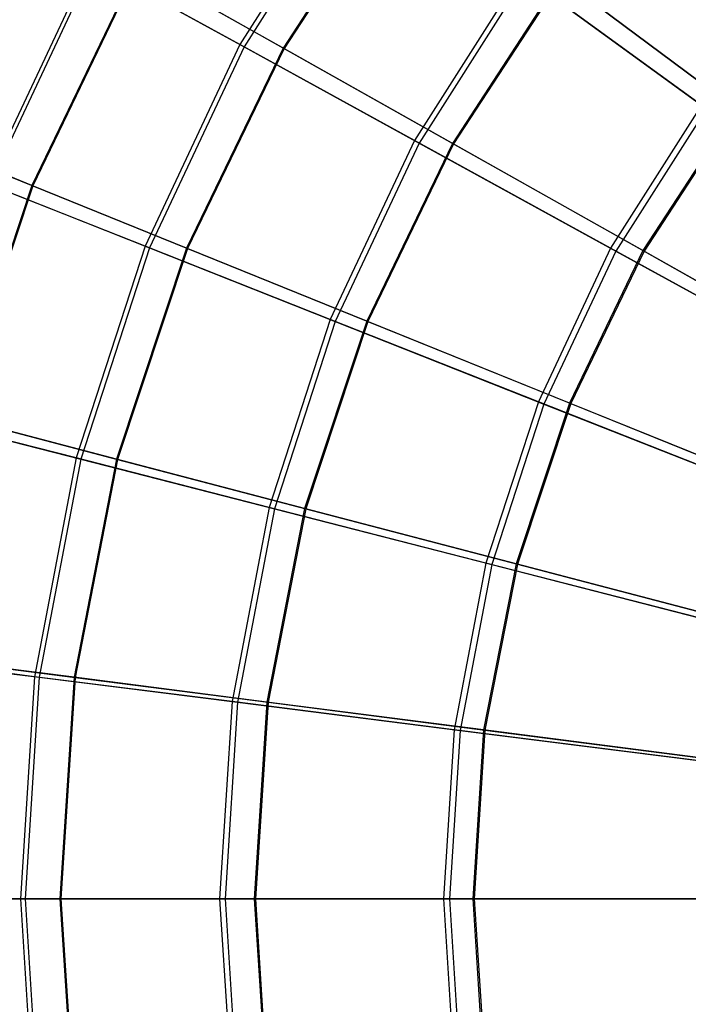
# Model space of a CAD drawing. Extents: x 0.2 to 40.1, y -6.7 to 6.7.
# Tile 341 of 516: x 27.1 to 28.1, y -3.6 to -2.2. Entities that reach past the tile are written whole.
import ezdxf

# ---------------------------------------------------------------- set-up
doc = ezdxf.new("R2010")
doc.units = 0
doc.header["$MEASUREMENT"] = 0
doc.layers.get('0').update_dxf_attribs({"color": 13, "linetype": 'CONTINUOUS'})

# ---------------------------------------------------------------- blocks, each defined once
blk = doc.blocks.new('SNOWBALL_XIV_PM3_STL')
at = {"color": 0}
for p, q in [((27.6152, -1.9551, 14.8795), (27.447, -2.2201, 14.8795)), ((27.6152, -1.9551, 14.8795), (27.447, -2.2201, 14.8795)), ((27.6206, -1.959, 18.9655), (27.4529, -2.2233, 18.9655)), ((27.6206, -1.959, 18.9655), (27.4529, -2.2233, 18.9655)), ((27.6787, -1.9625, 14.9159), (27.5078, -2.2249, 14.9159)), ((27.6787, -1.9625, 14.9159), (27.5078, -2.2249, 14.9159)), ((27.6798, -1.9634, 18.9276), (27.5091, -2.2257, 18.9276)), ((27.6798, -1.9634, 18.9276), (27.5091, -2.2257, 18.9276)), ((27.2358, -2.104, 15.2035), (27.0892, -2.4154, 15.2035)), ((27.2358, -2.104, 15.2035), (27.0892, -2.4154, 15.2035)), ((27.2407, -2.1067, 18.6423), (27.0945, -2.4174, 18.6423)), ((27.2407, -2.1067, 18.6423), (27.0945, -2.4174, 18.6423)), ((27.447, -2.2201, 14.8795), (27.2358, -2.104, 15.2035)), ((27.447, -2.2201, 14.8795), (27.2358, -2.104, 15.2035)), ((27.2407, -2.1067, 18.6423), (27.4529, -2.2233, 18.9655)), ((27.2407, -2.1067, 18.6423), (27.4529, -2.2233, 18.9655)), ((27.3028, -2.1095, 15.2344), (27.1539, -2.4188, 15.2344)), ((27.3028, -2.1095, 15.2344), (27.1539, -2.4188, 15.2344)), ((27.3039, -2.1101, 18.6092), (27.155, -2.4193, 18.6092)), ((27.3039, -2.1101, 18.6092), (27.155, -2.4193, 18.6092)), ((27.5078, -2.2249, 14.9159), (27.3028, -2.1095, 15.2344)), ((27.5078, -2.2249, 14.9159), (27.3028, -2.1095, 15.2344)), ((27.3039, -2.1101, 18.6092), (27.5091, -2.2257, 18.9276)), ((27.3039, -2.1101, 18.6092), (27.5091, -2.2257, 18.9276)), ((27.8421, -2.12, 14.5889), (27.6928, -2.3553, 14.5889)), ((27.8421, -2.12, 14.5889), (27.6928, -2.3553, 14.5889)), ((28.0973, -2.3054, 14.3367), (27.8421, -2.12, 14.5889)), ((28.0973, -2.3054, 14.3367), (27.8421, -2.12, 14.5889)), ((27.8483, -2.1245, 19.2551), (27.6995, -2.3589, 19.2551)), ((27.8483, -2.1245, 19.2551), (27.6995, -2.3589, 19.2551)), ((27.8981, -2.1262, 14.6297), (27.7464, -2.3593, 14.6297)), ((27.8981, -2.1262, 14.6297), (27.7464, -2.3593, 14.6297)), ((27.8994, -2.1273, 19.2135), (27.7479, -2.3601, 19.2135)), ((27.8994, -2.1273, 19.2135), (27.7479, -2.3601, 19.2135)), ((27.8483, -2.1245, 19.2551), (28.1042, -2.3104, 19.5064)), ((27.8483, -2.1245, 19.2551), (28.1042, -2.3104, 19.5064)), ((28.1448, -2.3104, 14.3807), (27.8981, -2.1262, 14.6297)), ((28.1448, -2.3104, 14.3807), (27.8981, -2.1262, 14.6297)), ((27.8994, -2.1273, 19.2135), (28.1463, -2.3115, 19.4623)), ((27.8994, -2.1273, 19.2135), (28.1463, -2.3115, 19.4623)), ((27.447, -2.2201, 14.8795), (27.3134, -2.5041, 14.8795)), ((27.447, -2.2201, 14.8795), (27.3134, -2.5041, 14.8795)), ((27.6928, -2.3553, 14.5889), (27.447, -2.2201, 14.8795)), ((27.6928, -2.3553, 14.5889), (27.447, -2.2201, 14.8795)), ((27.4529, -2.2233, 18.9655), (27.3196, -2.5066, 18.9655)), ((27.4529, -2.2233, 18.9655), (27.3196, -2.5066, 18.9655)), ((27.5078, -2.2249, 14.9159), (27.3719, -2.5071, 14.9159)), ((27.5078, -2.2249, 14.9159), (27.3719, -2.5071, 14.9159)), ((27.5091, -2.2257, 18.9276), (27.3733, -2.5076, 18.9276)), ((27.5091, -2.2257, 18.9276), (27.3733, -2.5076, 18.9276)), ((27.4529, -2.2233, 18.9655), (27.6995, -2.3589, 19.2551)), ((27.4529, -2.2233, 18.9655), (27.6995, -2.3589, 19.2551)), ((27.7464, -2.3593, 14.6297), (27.5078, -2.2249, 14.9159)), ((27.7464, -2.3593, 14.6297), (27.5078, -2.2249, 14.9159)), ((27.5091, -2.2257, 18.9276), (27.7479, -2.3601, 19.2135)), ((27.5091, -2.2257, 18.9276), (27.7479, -2.3601, 19.2135)), ((28.0973, -2.3054, 14.3367), (27.9692, -2.5072, 14.3367)), ((28.0973, -2.3054, 14.3367), (27.9692, -2.5072, 14.3367)), ((28.1042, -2.3104, 19.5064), (27.9767, -2.5113, 19.5064)), ((28.1042, -2.3104, 19.5064), (27.9767, -2.5113, 19.5064)), ((28.1448, -2.3104, 14.3807), (28.0147, -2.5104, 14.3807)), ((28.1448, -2.3104, 14.3807), (28.0147, -2.5104, 14.3807)), ((28.1463, -2.3115, 19.4623), (28.0163, -2.5113, 19.4623)), ((28.1463, -2.3115, 19.4623), (28.0163, -2.5113, 19.4623)), ((27.1539, -2.4188, 15.2344), (26.9751, -2.3464, 15.5803)), ((27.1539, -2.4188, 15.2344), (26.9751, -2.3464, 15.5803)), ((26.976, -2.3468, 18.2634), (27.155, -2.4193, 18.6092)), ((26.976, -2.3468, 18.2634), (27.155, -2.4193, 18.6092)), ((27.6928, -2.3553, 14.5889), (27.5742, -2.6074, 14.5889)), ((27.6928, -2.3553, 14.5889), (27.5742, -2.6074, 14.5889)), ((27.6995, -2.3589, 19.2551), (27.5813, -2.6102, 19.2551)), ((27.6995, -2.3589, 19.2551), (27.5813, -2.6102, 19.2551)), ((27.9692, -2.5072, 14.3367), (27.6928, -2.3553, 14.5889)), ((27.9692, -2.5072, 14.3367), (27.6928, -2.3553, 14.5889)), ((27.6995, -2.3589, 19.2551), (27.9767, -2.5113, 19.5064)), ((27.6995, -2.3589, 19.2551), (27.9767, -2.5113, 19.5064)), ((27.7464, -2.3593, 14.6297), (27.6257, -2.6098, 14.6297)), ((27.7464, -2.3593, 14.6297), (27.6257, -2.6098, 14.6297)), ((27.7479, -2.3601, 19.2135), (27.6273, -2.6105, 19.2135)), ((27.7479, -2.3601, 19.2135), (27.6273, -2.6105, 19.2135)), ((28.0147, -2.5104, 14.3807), (27.7464, -2.3593, 14.6297)), ((28.0147, -2.5104, 14.3807), (27.7464, -2.3593, 14.6297)), ((27.7479, -2.3601, 19.2135), (28.0163, -2.5113, 19.4623)), ((27.7479, -2.3601, 19.2135), (28.0163, -2.5113, 19.4623)), ((27.1539, -2.4188, 15.2344), (27.0457, -2.7446, 15.2344)), ((27.1539, -2.4188, 15.2344), (27.0457, -2.7446, 15.2344)), ((27.155, -2.4193, 18.6092), (27.0469, -2.7449, 18.6092)), ((27.155, -2.4193, 18.6092), (27.0469, -2.7449, 18.6092)), ((27.3134, -2.5041, 14.8795), (27.0892, -2.4154, 15.2035)), ((27.3134, -2.5041, 14.8795), (27.0892, -2.4154, 15.2035)), ((27.0945, -2.4174, 18.6423), (27.3196, -2.5066, 18.9655)), ((27.0945, -2.4174, 18.6423), (27.3196, -2.5066, 18.9655)), ((27.3719, -2.5071, 14.9159), (27.1539, -2.4188, 15.2344)), ((27.3719, -2.5071, 14.9159), (27.1539, -2.4188, 15.2344)), ((27.155, -2.4193, 18.6092), (27.3733, -2.5076, 18.9276)), ((27.155, -2.4193, 18.6092), (27.3733, -2.5076, 18.9276)), ((27.3134, -2.5041, 14.8795), (27.2164, -2.8026, 14.8795)), ((27.3134, -2.5041, 14.8795), (27.2164, -2.8026, 14.8795)), ((27.3196, -2.5066, 18.9655), (27.2229, -2.8043, 18.9655)), ((27.3196, -2.5066, 18.9655), (27.2229, -2.8043, 18.9655)), ((27.3719, -2.5071, 14.9159), (27.2733, -2.8043, 14.9159)), ((27.3719, -2.5071, 14.9159), (27.2733, -2.8043, 14.9159)), ((27.3733, -2.5076, 18.9276), (27.2747, -2.8047, 18.9276)), ((27.3733, -2.5076, 18.9276), (27.2747, -2.8047, 18.9276)), ((27.5742, -2.6074, 14.5889), (27.3134, -2.5041, 14.8795)), ((27.5742, -2.6074, 14.5889), (27.3134, -2.5041, 14.8795)), ((27.3196, -2.5066, 18.9655), (27.5813, -2.6102, 19.2551)), ((27.3196, -2.5066, 18.9655), (27.5813, -2.6102, 19.2551)), ((27.6257, -2.6098, 14.6297), (27.3719, -2.5071, 14.9159)), ((27.6257, -2.6098, 14.6297), (27.3719, -2.5071, 14.9159)), ((27.3733, -2.5076, 18.9276), (27.6273, -2.6105, 19.2135)), ((27.3733, -2.5076, 18.9276), (27.6273, -2.6105, 19.2135)), ((27.9692, -2.5072, 14.3367), (27.8674, -2.7235, 14.3367)), ((27.9692, -2.5072, 14.3367), (27.8674, -2.7235, 14.3367)), ((27.9767, -2.5113, 19.5064), (27.8753, -2.7266, 19.5064)), ((27.9767, -2.5113, 19.5064), (27.8753, -2.7266, 19.5064)), ((28.0147, -2.5104, 14.3807), (27.9111, -2.7254, 14.3807)), ((28.0147, -2.5104, 14.3807), (27.9111, -2.7254, 14.3807)), ((28.0163, -2.5113, 19.4623), (27.9129, -2.7261, 19.4623)), ((28.0163, -2.5113, 19.4623), (27.9129, -2.7261, 19.4623)), ((28.2716, -2.6734, 14.1268), (27.9692, -2.5072, 14.3367)), ((28.2716, -2.6734, 14.1268), (27.9692, -2.5072, 14.3367)), ((27.9767, -2.5113, 19.5064), (28.2796, -2.6778, 19.7151)), ((27.9767, -2.5113, 19.5064), (28.2796, -2.6778, 19.7151)), ((28.3083, -2.6758, 14.1727), (28.0147, -2.5104, 14.3807)), ((28.3083, -2.6758, 14.1727), (28.0147, -2.5104, 14.3807)), ((28.0163, -2.5113, 19.4623), (28.3101, -2.6768, 19.67)), ((28.0163, -2.5113, 19.4623), (28.3101, -2.6768, 19.67)), ((27.5742, -2.6074, 14.5889), (27.4881, -2.8724, 14.5889)), ((27.5742, -2.6074, 14.5889), (27.4881, -2.8724, 14.5889)), ((27.8674, -2.7235, 14.3367), (27.5742, -2.6074, 14.5889)), ((27.8674, -2.7235, 14.3367), (27.5742, -2.6074, 14.5889)), ((27.5813, -2.6102, 19.2551), (27.4955, -2.8743, 19.2551)), ((27.5813, -2.6102, 19.2551), (27.4955, -2.8743, 19.2551)), ((27.6257, -2.6098, 14.6297), (27.5381, -2.8737, 14.6297)), ((27.6257, -2.6098, 14.6297), (27.5381, -2.8737, 14.6297)), ((27.6273, -2.6105, 19.2135), (27.5398, -2.8742, 19.2135)), ((27.6273, -2.6105, 19.2135), (27.5398, -2.8742, 19.2135)), ((27.5813, -2.6102, 19.2551), (27.8753, -2.7266, 19.5064)), ((27.5813, -2.6102, 19.2551), (27.8753, -2.7266, 19.5064)), ((27.9111, -2.7254, 14.3807), (27.6257, -2.6098, 14.6297)), ((27.9111, -2.7254, 14.3807), (27.6257, -2.6098, 14.6297)), ((27.6273, -2.6105, 19.2135), (27.9129, -2.7261, 19.4623)), ((27.6273, -2.6105, 19.2135), (27.9129, -2.7261, 19.4623)), ((27.8674, -2.7235, 14.3367), (27.7936, -2.9508, 14.3367)), ((27.8674, -2.7235, 14.3367), (27.7936, -2.9508, 14.3367)), ((27.8753, -2.7266, 19.5064), (27.8018, -2.9529, 19.5064)), ((27.8753, -2.7266, 19.5064), (27.8018, -2.9529, 19.5064)), ((27.9111, -2.7254, 14.3807), (27.8359, -2.9518, 14.3807)), ((27.9111, -2.7254, 14.3807), (27.8359, -2.9518, 14.3807)), ((27.9129, -2.7261, 19.4623), (27.8378, -2.9523, 19.4623)), ((27.9129, -2.7261, 19.4623), (27.8378, -2.9523, 19.4623)), ((28.1883, -2.8505, 14.1268), (27.8674, -2.7235, 14.3367)), ((28.1883, -2.8505, 14.1268), (27.8674, -2.7235, 14.3367)), ((27.8753, -2.7266, 19.5064), (28.1968, -2.8539, 19.7151)), ((27.8753, -2.7266, 19.5064), (28.1968, -2.8539, 19.7151)), ((28.2235, -2.8518, 14.1727), (27.9111, -2.7254, 14.3807)), ((28.2235, -2.8518, 14.1727), (27.9111, -2.7254, 14.3807)), ((27.9129, -2.7261, 19.4623), (28.2254, -2.8526, 19.67)), ((27.9129, -2.7261, 19.4623), (28.2254, -2.8526, 19.67)), ((27.2164, -2.8026, 14.8795), (26.9829, -2.7427, 15.2035)), ((27.2164, -2.8026, 14.8795), (26.9829, -2.7427, 15.2035)), ((26.9883, -2.7441, 18.6423), (27.2229, -2.8043, 18.9655)), ((26.9883, -2.7441, 18.6423), (27.2229, -2.8043, 18.9655)), ((27.2733, -2.8043, 14.9159), (27.0457, -2.7446, 15.2344)), ((27.2733, -2.8043, 14.9159), (27.0457, -2.7446, 15.2344)), ((27.0469, -2.7449, 18.6092), (27.2747, -2.8047, 18.9276)), ((27.0469, -2.7449, 18.6092), (27.2747, -2.8047, 18.9276)), ((27.2164, -2.8026, 14.8795), (27.1576, -3.1109, 14.8795)), ((27.2164, -2.8026, 14.8795), (27.1576, -3.1109, 14.8795)), ((27.4881, -2.8724, 14.5889), (27.2164, -2.8026, 14.8795)), ((27.4881, -2.8724, 14.5889), (27.2164, -2.8026, 14.8795)), ((27.2229, -2.8043, 18.9655), (27.1642, -3.1118, 18.9655)), ((27.2229, -2.8043, 18.9655), (27.1642, -3.1118, 18.9655)), ((27.2733, -2.8043, 14.9159), (27.2134, -3.1117, 14.9159)), ((27.2733, -2.8043, 14.9159), (27.2134, -3.1117, 14.9159)), ((27.2747, -2.8047, 18.9276), (27.2149, -3.1119, 18.9276)), ((27.2747, -2.8047, 18.9276), (27.2149, -3.1119, 18.9276)), ((27.2229, -2.8043, 18.9655), (27.4955, -2.8743, 19.2551)), ((27.2229, -2.8043, 18.9655), (27.4955, -2.8743, 19.2551)), ((27.5381, -2.8737, 14.6297), (27.2733, -2.8043, 14.9159)), ((27.5381, -2.8737, 14.6297), (27.2733, -2.8043, 14.9159)), ((27.2747, -2.8047, 18.9276), (27.5398, -2.8742, 19.2135)), ((27.2747, -2.8047, 18.9276), (27.5398, -2.8742, 19.2135)), ((27.4881, -2.8724, 14.5889), (27.4359, -3.1461, 14.5889)), ((27.4881, -2.8724, 14.5889), (27.4359, -3.1461, 14.5889)), ((27.7936, -2.9508, 14.3367), (27.4881, -2.8724, 14.5889)), ((27.7936, -2.9508, 14.3367), (27.4881, -2.8724, 14.5889)), ((27.4955, -2.8743, 19.2551), (27.4435, -3.147, 19.2551)), ((27.4955, -2.8743, 19.2551), (27.4435, -3.147, 19.2551)), ((27.5381, -2.8737, 14.6297), (27.485, -3.1467, 14.6297)), ((27.5381, -2.8737, 14.6297), (27.485, -3.1467, 14.6297)), ((27.5398, -2.8742, 19.2135), (27.4866, -3.1469, 19.2135)), ((27.5398, -2.8742, 19.2135), (27.4866, -3.1469, 19.2135)), ((27.4955, -2.8743, 19.2551), (27.8018, -2.9529, 19.5064)), ((27.4955, -2.8743, 19.2551), (27.8018, -2.9529, 19.5064)), ((27.8359, -2.9518, 14.3807), (27.5381, -2.8737, 14.6297)), ((27.8359, -2.9518, 14.3807), (27.5381, -2.8737, 14.6297)), ((27.5398, -2.8742, 19.2135), (27.8378, -2.9523, 19.4623)), ((27.5398, -2.8742, 19.2135), (27.8378, -2.9523, 19.4623)), ((27.7936, -2.9508, 14.3367), (27.7488, -3.1856, 14.3367)), ((27.7936, -2.9508, 14.3367), (27.7488, -3.1856, 14.3367)), ((27.8018, -2.9529, 19.5064), (27.7572, -3.1867, 19.5064)), ((27.8018, -2.9529, 19.5064), (27.7572, -3.1867, 19.5064)), ((27.8359, -2.9518, 14.3807), (27.7903, -3.186, 14.3807)), ((27.8359, -2.9518, 14.3807), (27.7903, -3.186, 14.3807)), ((27.8378, -2.9523, 19.4623), (27.7922, -3.1863, 19.4623)), ((27.8378, -2.9523, 19.4623), (27.7922, -3.1863, 19.4623)), ((28.1278, -3.0366, 14.1268), (27.7936, -2.9508, 14.3367)), ((28.1278, -3.0366, 14.1268), (27.7936, -2.9508, 14.3367)), ((27.8018, -2.9529, 19.5064), (28.1367, -3.0389, 19.7151)), ((27.8018, -2.9529, 19.5064), (28.1367, -3.0389, 19.7151)), ((28.162, -3.0373, 14.1727), (27.8359, -2.9518, 14.3807)), ((28.162, -3.0373, 14.1727), (27.8359, -2.9518, 14.3807)), ((27.8378, -2.9523, 19.4623), (28.1639, -3.0378, 19.67)), ((27.8378, -2.9523, 19.4623), (28.1639, -3.0378, 19.67)), ((27.1576, -3.1109, 14.8795), (26.9184, -3.0807, 15.2035)), ((27.1576, -3.1109, 14.8795), (26.9184, -3.0807, 15.2035)), ((26.924, -3.0814, 18.6423), (27.1642, -3.1118, 18.9655)), ((26.924, -3.0814, 18.6423), (27.1642, -3.1118, 18.9655)), ((27.2134, -3.1117, 14.9159), (26.9801, -3.0816, 15.2344)), ((27.2134, -3.1117, 14.9159), (26.9801, -3.0816, 15.2344)), ((26.9813, -3.0817, 18.6092), (27.2149, -3.1119, 18.9276)), ((26.9813, -3.0817, 18.6092), (27.2149, -3.1119, 18.9276)), ((27.1576, -3.1109, 14.8795), (27.1379, -3.4242, 14.8795)), ((27.1576, -3.1109, 14.8795), (27.1379, -3.4242, 14.8795)), ((27.1642, -3.1118, 18.9655), (27.1446, -3.4242, 18.9655)), ((27.1642, -3.1118, 18.9655), (27.1446, -3.4242, 18.9655)), ((27.4359, -3.1461, 14.5889), (27.1576, -3.1109, 14.8795)), ((27.4359, -3.1461, 14.5889), (27.1576, -3.1109, 14.8795)), ((27.1642, -3.1118, 18.9655), (27.4435, -3.147, 19.2551)), ((27.1642, -3.1118, 18.9655), (27.4435, -3.147, 19.2551)), ((27.2134, -3.1117, 14.9159), (27.1933, -3.4242, 14.9159)), ((27.2134, -3.1117, 14.9159), (27.1933, -3.4242, 14.9159)), ((27.2149, -3.1119, 18.9276), (27.1948, -3.4242, 18.9276)), ((27.2149, -3.1119, 18.9276), (27.1948, -3.4242, 18.9276)), ((27.485, -3.1467, 14.6297), (27.2134, -3.1117, 14.9159)), ((27.485, -3.1467, 14.6297), (27.2134, -3.1117, 14.9159)), ((27.2149, -3.1119, 18.9276), (27.4866, -3.1469, 19.2135)), ((27.2149, -3.1119, 18.9276), (27.4866, -3.1469, 19.2135)), ((27.4359, -3.1461, 14.5889), (27.4184, -3.4242, 14.5889)), ((27.4359, -3.1461, 14.5889), (27.4184, -3.4242, 14.5889)), ((27.4435, -3.147, 19.2551), (27.426, -3.4242, 19.2551)), ((27.4435, -3.147, 19.2551), (27.426, -3.4242, 19.2551)), ((27.7488, -3.1856, 14.3367), (27.4359, -3.1461, 14.5889)), ((27.7488, -3.1856, 14.3367), (27.4359, -3.1461, 14.5889)), ((27.4435, -3.147, 19.2551), (27.7572, -3.1867, 19.5064)), ((27.4435, -3.147, 19.2551), (27.7572, -3.1867, 19.5064)), ((27.485, -3.1467, 14.6297), (27.4671, -3.4242, 14.6297)), ((27.485, -3.1467, 14.6297), (27.4671, -3.4242, 14.6297)), ((27.4866, -3.1469, 19.2135), (27.4688, -3.4242, 19.2135)), ((27.4866, -3.1469, 19.2135), (27.4688, -3.4242, 19.2135)), ((27.7903, -3.186, 14.3807), (27.485, -3.1467, 14.6297)), ((27.7903, -3.186, 14.3807), (27.485, -3.1467, 14.6297)), ((27.4866, -3.1469, 19.2135), (27.7922, -3.1863, 19.4623)), ((27.4866, -3.1469, 19.2135), (27.7922, -3.1863, 19.4623)), ((27.7488, -3.1856, 14.3367), (27.7338, -3.4242, 14.3367)), ((27.7488, -3.1856, 14.3367), (27.7338, -3.4242, 14.3367)), ((27.7572, -3.1867, 19.5064), (27.7423, -3.4242, 19.5064)), ((27.7572, -3.1867, 19.5064), (27.7423, -3.4242, 19.5064)), ((28.0911, -3.2289, 14.1268), (27.7488, -3.1856, 14.3367)), ((28.0911, -3.2289, 14.1268), (27.7488, -3.1856, 14.3367)), ((27.7572, -3.1867, 19.5064), (28.1002, -3.23, 19.7151)), ((27.7572, -3.1867, 19.5064), (28.1002, -3.23, 19.7151)), ((27.7903, -3.186, 14.3807), (27.775, -3.4242, 14.3807)), ((27.7903, -3.186, 14.3807), (27.775, -3.4242, 14.3807)), ((27.7922, -3.1863, 19.4623), (27.7769, -3.4242, 19.4623)), ((27.7922, -3.1863, 19.4623), (27.7769, -3.4242, 19.4623)), ((28.1246, -3.2291, 14.1727), (27.7903, -3.186, 14.3807)), ((28.1246, -3.2291, 14.1727), (27.7903, -3.186, 14.3807)), ((27.7922, -3.1863, 19.4623), (28.1266, -3.2294, 19.67)), ((27.7922, -3.1863, 19.4623), (28.1266, -3.2294, 19.67)), ((27.1379, -3.4242, 14.8795), (26.8968, -3.4242, 15.2035)), ((27.1379, -3.4242, 14.8795), (26.8968, -3.4242, 15.2035)), ((26.9024, -3.4242, 18.6423), (27.1446, -3.4242, 18.9655)), ((26.9024, -3.4242, 18.6423), (27.1446, -3.4242, 18.9655)), ((26.9581, -3.4242, 15.2344), (27.1933, -3.4242, 14.9159)), ((26.9581, -3.4242, 15.2344), (27.1933, -3.4242, 14.9159)), ((27.1948, -3.4242, 18.9276), (26.9593, -3.4242, 18.6092)), ((27.1948, -3.4242, 18.9276), (26.9593, -3.4242, 18.6092)), ((27.1379, -3.4242, 14.8795), (27.1576, -3.7374, 14.8795)), ((27.1379, -3.4242, 14.8795), (27.1576, -3.7374, 14.8795)), ((27.4184, -3.4242, 14.5889), (27.1379, -3.4242, 14.8795)), ((27.4184, -3.4242, 14.5889), (27.1379, -3.4242, 14.8795)), ((27.1446, -3.4242, 18.9655), (27.426, -3.4242, 19.2551)), ((27.1446, -3.4242, 18.9655), (27.1642, -3.7366, 18.9655)), ((27.1446, -3.4242, 18.9655), (27.426, -3.4242, 19.2551)), ((27.1446, -3.4242, 18.9655), (27.1642, -3.7366, 18.9655)), ((27.1933, -3.4242, 14.9159), (27.2134, -3.7367, 14.9159)), ((27.1933, -3.4242, 14.9159), (27.4671, -3.4242, 14.6297)), ((27.1933, -3.4242, 14.9159), (27.2134, -3.7367, 14.9159)), ((27.1933, -3.4242, 14.9159), (27.4671, -3.4242, 14.6297)), ((27.4688, -3.4242, 19.2135), (27.1948, -3.4242, 18.9276)), ((27.1948, -3.4242, 18.9276), (27.2149, -3.7365, 18.9276)), ((27.1948, -3.4242, 18.9276), (27.2149, -3.7365, 18.9276)), ((27.4688, -3.4242, 19.2135), (27.1948, -3.4242, 18.9276)), ((27.4184, -3.4242, 14.5889), (27.4359, -3.7023, 14.5889)), ((27.4184, -3.4242, 14.5889), (27.4359, -3.7023, 14.5889)), ((27.7338, -3.4242, 14.3367), (27.4184, -3.4242, 14.5889)), ((27.7338, -3.4242, 14.3367), (27.4184, -3.4242, 14.5889)), ((27.426, -3.4242, 19.2551), (27.7423, -3.4242, 19.5064)), ((27.426, -3.4242, 19.2551), (27.4435, -3.7013, 19.2551)), ((27.426, -3.4242, 19.2551), (27.7423, -3.4242, 19.5064)), ((27.426, -3.4242, 19.2551), (27.4435, -3.7013, 19.2551)), ((27.4671, -3.4242, 14.6297), (27.485, -3.7017, 14.6297)), ((27.4671, -3.4242, 14.6297), (27.775, -3.4242, 14.3807)), ((27.4671, -3.4242, 14.6297), (27.485, -3.7017, 14.6297)), ((27.4671, -3.4242, 14.6297), (27.775, -3.4242, 14.3807)), ((27.4688, -3.4242, 19.2135), (27.4866, -3.7015, 19.2135)), ((27.7769, -3.4242, 19.4623), (27.4688, -3.4242, 19.2135)), ((27.4688, -3.4242, 19.2135), (27.4866, -3.7015, 19.2135)), ((27.7769, -3.4242, 19.4623), (27.4688, -3.4242, 19.2135)), ((28.0788, -3.4242, 14.1268), (27.7338, -3.4242, 14.3367)), ((27.7338, -3.4242, 14.3367), (27.7488, -3.6627, 14.3367)), ((27.7338, -3.4242, 14.3367), (27.7488, -3.6627, 14.3367)), ((28.0788, -3.4242, 14.1268), (27.7338, -3.4242, 14.3367)), ((27.7423, -3.4242, 19.5064), (28.088, -3.4242, 19.7151)), ((27.7423, -3.4242, 19.5064), (27.7572, -3.6617, 19.5064)), ((27.7423, -3.4242, 19.5064), (28.088, -3.4242, 19.7151)), ((27.7423, -3.4242, 19.5064), (27.7572, -3.6617, 19.5064)), ((27.775, -3.4242, 14.3807), (28.1121, -3.4242, 14.1727)), ((27.775, -3.4242, 14.3807), (27.7903, -3.6623, 14.3807)), ((27.775, -3.4242, 14.3807), (27.7903, -3.6623, 14.3807)), ((27.775, -3.4242, 14.3807), (28.1121, -3.4242, 14.1727)), ((28.1141, -3.4242, 19.67), (27.7769, -3.4242, 19.4623)), ((27.7769, -3.4242, 19.4623), (27.7922, -3.6621, 19.4623)), ((27.7769, -3.4242, 19.4623), (27.7922, -3.6621, 19.4623)), ((28.1141, -3.4242, 19.67), (27.7769, -3.4242, 19.4623))]:
    blk.add_line(p, q, dxfattribs=at)
blk = doc.blocks.new('GRUPUJ_1')
at = {"color": 0}
blk.add_blockref('SNOWBALL_XIV_PM3_STL', (-0.2062, 6.6596, -0.5119), dxfattribs=at)

msp = doc.modelspace()

# ---------------------------------------------------------------- block references
at = {"color": 0}
msp.add_blockref('GRUPUJ_1', (0.2062, -6.6596, 0.5119), dxfattribs=at)

doc.saveas('drawing.dxf')
